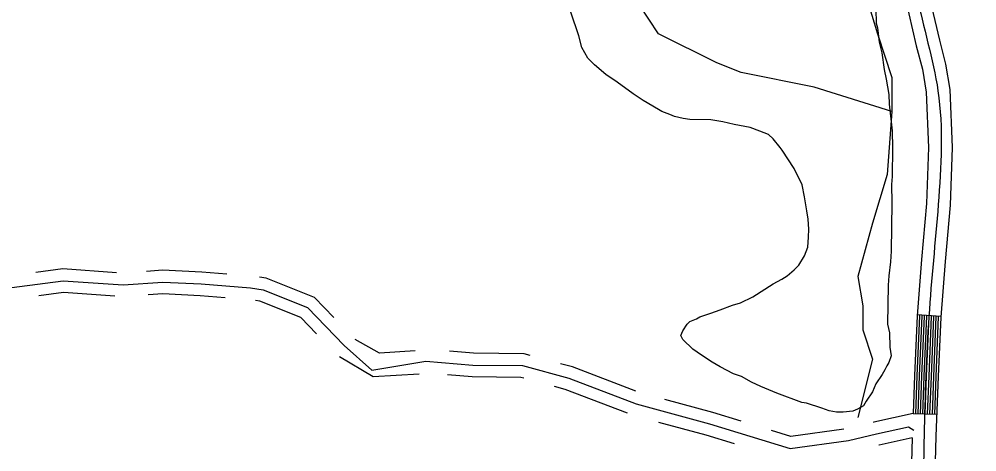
# Model space of a CAD drawing. Extents: x 3161514 to 3199414, y 831166 to 856601.
# Drawn here: x 3173687 to 3174900, y 837673 to 838222 of the extents above; entities that cross this region are included whole.
import ezdxf

# ---------------------------------------------------------------- set-up
doc = ezdxf.new("R2010")
doc.units = 0
for name, color, linetype in [('V-ROAD-CNTR', 7, 'Continuous'), ('V-SITE-VEGE', 7, 'Continuous'), ('V-TOPO-SHOR', 7, 'Continuous')]:
    doc.layers.add(name, color=color, linetype=linetype)

msp = doc.modelspace()

# ---------------------------------------------------------------- linework, layer by layer
at = {"layer": 'V-ROAD-CNTR'}
for p, q in [((3174854.4, 837845), (3174824.5, 837847.3)), ((3174849.3, 837720.7), (3174819.4, 837721.8))]:
    msp.add_line(p, q, dxfattribs=at)
for points in [[(3174809, 839121.9), (3174804.8, 839080.2), (3174795.4, 839010.4), (3174786.9, 838939.6), (3174786, 838897), (3174787.8, 838854.8), (3174794.4, 838787.2), (3174799.8, 838721), (3174796.5, 838641.8), (3174792.2, 838561.3), (3174792.4, 838481.5), (3174794.6, 838401.7), (3174800.2, 838325.9), (3174809.2, 838249.8), (3174823.4, 838188.4), (3174831.1, 838158.8), (3174835.9, 838129.9), (3174838.8, 838059.4), (3174836.2, 837988.3), (3174829.9, 837917.6), (3174824.4, 837846.1)], [(3174838.9, 839119.6), (3174834.6, 839076.7), (3174825.1, 839006.6), (3174816.9, 838937.5), (3174816.1, 838897.3), (3174817.7, 838856.8), (3174824.3, 838789.9), (3174829.8, 838721.6), (3174826.4, 838640.4), (3174822.2, 838560.5), (3174822.4, 838481.9), (3174824.6, 838403.2), (3174830.1, 838328.7), (3174838.8, 838255), (3174852.6, 838195.6), (3174860.5, 838165.1), (3174865.8, 838133), (3174868.9, 838059.5), (3174866.1, 837986.4), (3174859.8, 837915.1), (3174854.3, 837844.4)], [(3173810.3, 837900.7), (3173742.1, 837905.5), (3173707.8, 837901.1)], [(3173950.1, 837898.9), (3173918.1, 837901.4), (3173868.6, 837903.9), (3173848.1, 837902.3)], [(3173654.2, 837879.1), (3173742.5, 837890.4), (3173818.4, 837885.1), (3173868.7, 837888.8), (3173917.2, 837886.4), (3173979.8, 837881.5), (3173995.8, 837879), (3174052.3, 837856.5), (3174098.6, 837808.5), (3174133.4, 837776.9), (3174202.1, 837788.6), (3174261.6, 837783.4), (3174324.4, 837782.8), (3174383.1, 837766.8), (3174468.4, 837734.1), (3174561.3, 837708.9), (3174663.4, 837677.6), (3174737.5, 837687.6), (3174773, 837696.4), (3174813.4, 837705.3), (3174820.2, 837700.8)], [(3174085.3, 837843.8), (3174060.9, 837869.3), (3173999.7, 837893.6), (3173991.1, 837894.9)], [(3173808.2, 837870.8), (3173742.9, 837875.4), (3173711.6, 837871.3)], [(3173947.8, 837869), (3173916.2, 837871.4), (3173868.9, 837873.8), (3173850.3, 837872.4)], [(3174063.7, 837823), (3174043.8, 837843.8), (3173991.8, 837864.4), (3173986.4, 837865.3)], [(3174854.3, 837844.4), (3174851.1, 837768.9), (3174848.3, 837693.2), (3174846.6, 837628.2), (3174844.9, 837563), (3174843, 837514.3), (3174840, 837489), (3174834.2, 837464), (3174814.7, 837406.2), (3174793.8, 837350), (3174753, 837240.8), (3174712, 837131.6), (3174679.3, 837045.5), (3174646, 836959.3), (3174605.6, 836862.9), (3174562.4, 836767.6), (3174521.5, 836682.4), (3174482.7, 836611.2)], [(3174824.4, 837846.1), (3174821.1, 837770.1), (3174819.4, 837722)], [(3174827.4, 837847), (3174827.4, 837846), (3174824.1, 837769.9), (3174822.4, 837721.7)], [(3174830.4, 837846.8), (3174830.4, 837845.8), (3174827.1, 837769.8), (3174825.4, 837721.6)], [(3174833.4, 837846.6), (3174833.3, 837845.6), (3174830.1, 837769.7), (3174828.3, 837721.4)], [(3174836.4, 837846.4), (3174836.3, 837845.4), (3174833.1, 837769.6), (3174831.3, 837721.3)], [(3174839.4, 837846.1), (3174839.3, 837845.3), (3174836.1, 837769.5), (3174834.3, 837721.2)], [(3174842.4, 837845.9), (3174842.3, 837845.1), (3174839.1, 837769.3), (3174837.3, 837721.1)], [(3174845.4, 837845.7), (3174845.3, 837844.9), (3174842.1, 837769.2), (3174840.3, 837721)], [(3174848.4, 837845.4), (3174848.3, 837844.7), (3174845.1, 837769.1), (3174843.3, 837720.9)], [(3174851.4, 837845.2), (3174851.3, 837844.5), (3174848.1, 837769), (3174846.3, 837720.8)], [(3174188.4, 837801.5), (3174143.2, 837798.7), (3174112.6, 837816)], [(3174193.4, 837771.9), (3174135.1, 837768.4), (3174092.5, 837793.8)], [(3174334.2, 837795.7), (3174326.5, 837797.8), (3174262.3, 837798.4), (3174231.9, 837801.1)], [(3174468.1, 837750.3), (3174387.7, 837781.1), (3174372.8, 837785.1)], [(3174326.3, 837766.7), (3174322.3, 837767.8), (3174260.8, 837768.5), (3174229.3, 837771.2)], [(3174457.3, 837722.3), (3174378.4, 837752.5), (3174364.9, 837756.2)], [(3174601.7, 837712.2), (3174565.5, 837723.3), (3174505, 837739.7)], [(3174819.4, 837722), (3174769.5, 837711), (3174768.9, 837710.8)], [(3174592.9, 837683.5), (3174557.1, 837694.5), (3174497.2, 837710.7)], [(3174731.6, 837702), (3174664.6, 837692.9), (3174639.9, 837700.5)], [(3174818.2, 837691.1), (3174816.6, 837629), (3174815, 837564), (3174813.1, 837516.7), (3174810.4, 837494.2), (3174805.3, 837472.2), (3174786.4, 837416.2), (3174765.6, 837360.5), (3174724.9, 837251.3), (3174683.9, 837142.2), (3174651.3, 837056.2), (3174618.2, 836970.5), (3174578.1, 836874.9), (3174535.2, 836780.3), (3174494.8, 836696), (3174449.9, 836613.9)], [(3174818.2, 837691.1), (3174776.4, 837681.8), (3174776.1, 837681.7)]]:
    msp.add_lwpolyline(points, dxfattribs=at)
msp.add_spline([(3176085.7, 842416.7), (3175999.2, 842329.3), (3175902.9, 842262.7), (3175816.8, 842191), (3175683.6, 842068.8), (3175542.6, 841944.4), (3175408.7, 841823.2), (3175248.8, 841669.1), (3175111.1, 841529.2), (3174939.9, 841373.3), (3174760.8, 841238.8), (3174657.1, 841147.6), (3174547.1, 841036.3), (3174492, 840982.1), (3174442.6, 840929.6), (3174420.2, 840901.8), (3174399.4, 840862.5), (3174389.5, 840827.3), (3174383.3, 840769.8), (3174378.7, 840706.2), (3174383.6, 840631.9), (3174393.8, 840579.4), (3174391.2, 840530.5), (3174380.1, 840456.9), (3174367.6, 840384.2), (3174350.2, 840294), (3174354.6, 840199.7), (3174365.8, 840137.8), (3174385.1, 840081.6), (3174413.3, 840020.7), (3174446.4, 839949.6), (3174513.8, 839836.9), (3174644.9, 839622.2), (3174733.7, 839466), (3174785.4, 839366.8), (3174802.1, 839298.8), (3174817.1, 839235.9), (3174826.1, 839163), (3174819.7, 839078.5), (3174801.9, 838938.6), (3174802.7, 838855.8), (3174814.8, 838721.3), (3174807.2, 838560.9), (3174809.6, 838402.5), (3174824, 838252.4), (3174850.8, 838131.5), (3174851.2, 837987.4), (3174839.3, 837845.3), (3174833.3, 837693.7), (3174830, 837563.5), (3174819.8, 837468.1), (3174779.7, 837355.2), (3174698, 837136.9), (3174632.1, 836964.9), (3174548.8, 836774), (3174465.5, 836611.3)], degree=3, dxfattribs=at)
at = {"layer": 'V-SITE-VEGE'}
for p, q in [((3174395.7, 838201.1), (3174385.9, 838231.1)), ((3174772, 838235.1), (3174772.6, 838217.2)), ((3174772.6, 838217.2), (3174774.2, 838211.2)), ((3174774.2, 838211.2), (3174776.5, 838193.3)), ((3174399.8, 838186.6), (3174395.7, 838201.1)), ((3174776.5, 838193.3), (3174779.7, 838179.6)), ((3174407.3, 838172.8), (3174399.8, 838186.6)), ((3174415.7, 838164.2), (3174407.3, 838172.8)), ((3174779.7, 838179.6), (3174782.8, 838158.3)), ((3174430, 838152.1), (3174415.7, 838164.2)), ((3174782.8, 838158.3), (3174785.2, 838146.3)), ((3174444.3, 838142.5), (3174430, 838152.1)), ((3174785.2, 838146.3), (3174788.4, 838126.7)), ((3174464.6, 838127.7), (3174444.3, 838142.5)), ((3174477.2, 838119), (3174464.6, 838127.7)), ((3174788.4, 838126.7), (3174789.1, 838114.7)), ((3174496.7, 838107.7), (3174477.2, 838119)), ((3174789.1, 838114.7), (3174792.8, 838080.6)), ((3174500.9, 838105.1), (3174496.7, 838107.7)), ((3174511.1, 838101.5), (3174500.9, 838105.1)), ((3174517, 838098.9), (3174511.1, 838101.5)), ((3174528.1, 838096.2), (3174517, 838098.9)), ((3174536.6, 838095.2), (3174528.1, 838096.2)), ((3174563, 838094.8), (3174536.6, 838095.2)), ((3174578.3, 838092.1), (3174563, 838094.8)), ((3174592.7, 838088.5), (3174578.3, 838092.1)), ((3174613.1, 838084.8), (3174592.7, 838088.5)), ((3174625, 838080.4), (3174613.1, 838084.8)), ((3174636, 838075.9), (3174625, 838080.4)), ((3174641.9, 838070.7), (3174636, 838075.9)), ((3174792.8, 838080.6), (3174793.4, 838059.3)), ((3174651.1, 838059.5), (3174641.9, 838070.7)), ((3174653.6, 838056.1), (3174651.1, 838059.5)), ((3174668.6, 838032.9), (3174653.6, 838056.1)), ((3174793.4, 838059.3), (3174792.9, 838022.6)), ((3174678.6, 838012.3), (3174668.6, 838032.9)), ((3174681.8, 837996.9), (3174678.6, 838012.3)), ((3174792.9, 838022.6), (3174791.9, 838012.4)), ((3174791.9, 838012.4), (3174792.4, 837989.4)), ((3174684.9, 837979), (3174681.8, 837996.9)), ((3174792.4, 837989.4), (3174791.6, 837928.1)), ((3174686.5, 837968.7), (3174684.9, 837979)), ((3174687.2, 837955.9), (3174686.5, 837968.7)), ((3174687, 837945.7), (3174687.2, 837955.9)), ((3174686, 837932.9), (3174687, 837945.7)), ((3174681.6, 837921.9), (3174686, 837932.9)), ((3174791.6, 837928.1), (3174790.6, 837914.5)), ((3174674.6, 837910.1), (3174681.6, 837921.9)), ((3174790.6, 837914.5), (3174788.6, 837896.6)), ((3174659.9, 837896.7), (3174668.6, 837904.2)), ((3174668.6, 837904.2), (3174674.6, 837910.1)), ((3174641.9, 837886.7), (3174653.1, 837892.5)), ((3174653.1, 837892.5), (3174659.9, 837896.7)), ((3174788.6, 837896.6), (3174787.6, 837884.7)), ((3174616.1, 837870), (3174641.9, 837886.7)), ((3174787.6, 837884.7), (3174786.9, 837835.3)), ((3174600.7, 837862.5), (3174616.1, 837870)), ((3174563, 837849.4), (3174575, 837853.5)), ((3174575, 837853.5), (3174590.4, 837859.3)), ((3174590.4, 837859.3), (3174600.7, 837862.5)), ((3174536.4, 837838.7), (3174545, 837842)), ((3174545, 837842), (3174549.3, 837844.5)), ((3174549.3, 837844.5), (3174563, 837849.4)), ((3174527.8, 837826.9), (3174533, 837835.4)), ((3174533, 837835.4), (3174536.4, 837838.7)), ((3174786.9, 837835.3), (3174789.3, 837824.2)), ((3174525.1, 837821), (3174527.8, 837826.9)), ((3174527.6, 837815.8), (3174525.1, 837821)), ((3174789.3, 837824.2), (3174789.9, 837806.3)), ((3174540.2, 837803.7), (3174527.6, 837815.8)), ((3174789.9, 837806.3), (3174791.5, 837795.2)), ((3174551.2, 837795.9), (3174540.2, 837803.7)), ((3174564.7, 837787.2), (3174551.2, 837795.9)), ((3174791.5, 837795.2), (3174788.8, 837786.7)), ((3174574.8, 837781.1), (3174564.7, 837787.2)), ((3174591.8, 837772.3), (3174574.8, 837781.1)), ((3174786.2, 837782.4), (3174783.6, 837777.4)), ((3174788.8, 837786.7), (3174786.2, 837782.4)), ((3174601.9, 837768.8), (3174591.8, 837772.3)), ((3174614.6, 837761.8), (3174601.9, 837768.8)), ((3174780.1, 837771.5), (3174772.2, 837759.6)), ((3174783.6, 837777.4), (3174780.1, 837771.5)), ((3174626.5, 837756.5), (3174614.6, 837761.8)), ((3174646.8, 837747.7), (3174626.5, 837756.5)), ((3174772.2, 837759.6), (3174767.8, 837749.5)), ((3174678.2, 837736.2), (3174646.8, 837747.7)), ((3174767.8, 837749.5), (3174760, 837737.6)), ((3174684.1, 837735.3), (3174678.2, 837736.2)), ((3174703.6, 837729), (3174684.1, 837735.3)), ((3174760, 837737.6), (3174756.5, 837731.7)), ((3174713, 837725.5), (3174703.6, 837729)), ((3174722.3, 837723.7), (3174713, 837725.5)), ((3174730.8, 837723.6), (3174722.3, 837723.7)), ((3174742.8, 837725.1), (3174730.8, 837723.6)), ((3174748.8, 837727.6), (3174742.8, 837725.1)), ((3174756.5, 837731.7), (3174748.8, 837727.6))]:
    msp.add_line(p, q, dxfattribs=at)
at = {"layer": 'V-TOPO-SHOR'}
for points in [[(3174792.6, 838105.3), (3174694, 838136.1), (3174601.6, 838154.6), (3174570.8, 838166.9), (3174496.8, 838203.9), (3174472.2, 838240.9), (3174404.4, 838321), (3174342.8, 838475), (3174312, 838549), (3174281.2, 838610.6), (3174250.4, 838672.2), (3174213.4, 838727.7), (3174157.9, 838789.3), (3174139.4, 838820.1), (3174114.8, 838850.9), (3174096.3, 838900.2), (3174065.5, 838968), (3174034.7, 839091.2), (3173991.6, 839245.3)], [(3174753, 838508.2), (3174774.1, 838407.2), (3174749.5, 838321), (3174755.6, 838265.5), (3174774.1, 838203.9), (3174792.6, 838148.4), (3174792.6, 838105.3), (3174786.4, 838025.2), (3174768, 837963.6), (3174749.5, 837895.8), (3174755.6, 837858.8), (3174755.6, 837828), (3174768, 837791.1), (3174749.5, 837717.1)]]:
    msp.add_lwpolyline(points, dxfattribs=at)

doc.saveas('drawing.dxf')
